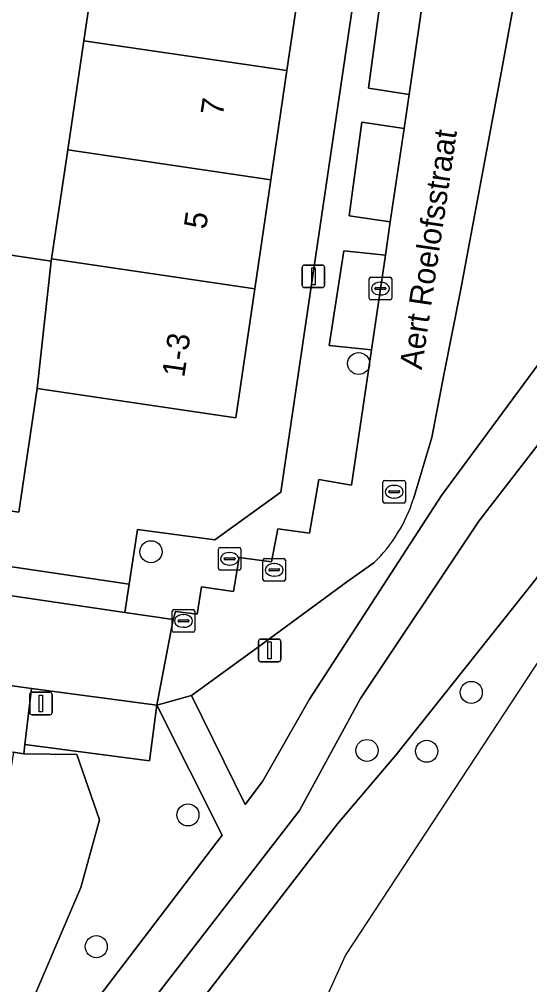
# Model space of a CAD drawing. Extents: x 161087 to 161926, y 382572 to 383873.
# Drawn here: x 161873.52 to 161896.17, y 383284.1 to 383326.88 of the extents above; entities that cross this region are included whole.
import ezdxf

# ---------------------------------------------------------------- set-up
doc = ezdxf.new("R2010")
doc.units = 0
for name, color, linetype in [('IMGEO_Boom', 7, 'Continuous'), ('IMGEO_Brandkraan', 7, 'Continuous'), ('IMGEO_Erf', 7, 'Continuous'), ('IMGEO_Groenvoorziening', 7, 'Continuous'), ('IMGEO_Kolk', 7, 'Continuous'), ('IMGEO_Lichtmast', 7, 'Continuous'), ('IMGEO_Openbare_ruimte_label', 7, 'Continuous'), ('IMGEO_Pand', 7, 'Continuous'), ('IMGEO_Pand_nummerreeks', 7, 'Continuous'), ('IMGEO_Parkeervlak_open', 7, 'Continuous'), ('IMGEO_Rijbaan_lokaal_open', 7, 'Continuous'), ('IMGEO_Rioolput', 7, 'Continuous'), ('IMGEO_Voetpad_halfverhard', 7, 'Continuous'), ('IMGEO_Voetpad_open', 7, 'Continuous'), ('IMGEO_Waterloop', 7, 'Continuous')]:
    doc.layers.add(name, color=color, linetype=linetype)

msp = doc.modelspace()

# ---------------------------------------------------------------- linework, layer by layer
at = {"layer": 'IMGEO_Boom'}
for centre in [(161888.574, 383311.628), (161879.366, 383303.283), (161893.573, 383297.052), (161888.949, 383294.477), (161891.596, 383294.441), (161881.005, 383291.619), (161876.939, 383285.783)]:
    msp.add_circle(centre, 0.489, dxfattribs=at)
at = {"layer": 'IMGEO_Brandkraan'}
for p, q in [((161882.431, 383303.473), (161883.283, 383303.473)), ((161882.356, 383302.547), (161882.356, 383303.399)), ((161882.844, 383303.253), (161882.869, 383303.253)), ((161883.357, 383303.399), (161883.357, 383302.547)), ((161882.615, 383302.967), (161882.615, 383302.979)), ((161883.053, 383302.93), (161882.655, 383302.93)), ((161882.658, 383303.016), (161883.056, 383303.016)), ((161882.867, 383302.693), (161882.842, 383302.693)), ((161883.099, 383302.979), (161883.099, 383302.967)), ((161883.283, 383302.473), (161882.431, 383302.473))]:
    msp.add_line(p, q, dxfattribs=at)
for points in [[(161882.431, 383303.473), (161883.283, 383303.473)], [(161882.356, 383302.547), (161882.356, 383303.399)], [(161883.357, 383303.399), (161883.357, 383302.547)], [(161883.283, 383302.473), (161882.431, 383302.473)]]:
    msp.add_lwpolyline(points, dxfattribs=at)
for centre, radius, start, end in [((161882.433, 383303.397), 0.0765, 91.552, 178.448), ((161882.433, 383303.397), 0.0765, 91.552, 178.448), ((161883.281, 383303.397), 0.0765, 1.552, 88.448), ((161883.281, 383303.397), 0.0765, 1.552, 88.448), ((161882.655, 383302.976), 0.0403, 85.8775, 175.7526), ((161882.652, 383302.966), 0.0366, 178.938, 274.7102), ((161883.056, 383302.973), 0.043, 264.8664, 352.4533), ((161883.06, 383302.978), 0.0386, 1.7309, 96.639), ((161882.433, 383302.549), 0.0765, 181.552, 268.448), ((161882.433, 383302.549), 0.0765, 181.552, 268.448), ((161883.281, 383302.549), 0.0765, 271.552, 358.448), ((161883.281, 383302.549), 0.0765, 271.552, 358.448)]:
    msp.add_arc(centre, radius, start, end, dxfattribs=at)
for centre, major_axis, ratio, start_param, end_param in [((161882.843, 383302.973), (-0.387, 0.002), 0.722429, 4.712389, 7.853982), ((161882.868, 383302.973), (-0.39, 0.002), 0.717154, 1.570796, 4.712389)]:
    msp.add_ellipse(centre, major_axis=major_axis, ratio=ratio, start_param=start_param, end_param=end_param, dxfattribs=at)
at = {"layer": 'IMGEO_Erf'}
msp.add_lwpolyline([(161890.115, 383339.652), (161887.673, 383340.057), (161886.907, 383334.865), (161886.159, 383329.794), (161885.395, 383324.608), (161884.682, 383319.773), (161883.969, 383314.941), (161883.126, 383309.225), (161874.313, 383310.525), (161873.505, 383305.04), (161868.073, 383305.841), (161862.423, 383306.674), (161857.729, 383307.367), (161853.132, 383308.045), (161848.423, 383308.739), (161842.756, 383309.575), (161842.381, 383307.171), (161878.395, 383301.855), (161878.76, 383304.271), (161882.204, 383303.813), (161885.124, 383305.93)], close=True, dxfattribs=at)
msp.add_lwpolyline([(161851.253, 383329.644), (161850.217, 383322.822), (161849.767, 383319.854), (161850.041, 383319.814), (161849.738, 383317.759), (161854.462, 383317.063), (161854.685, 383317.03), (161859.059, 383316.385), (161863.795, 383315.686), (161869.29, 383314.876), (161869.597, 383316.958), (161874.943, 383316.169), (161874.958, 383316.269), (161875.671, 383321.103), (161876.381, 383325.923), (161877.148, 383331.124)], dxfattribs=at)
at = {"layer": 'IMGEO_Groenvoorziening'}
for points in [[(161875.041, 383274.07), (161875.719, 383275.247), (161880.826, 383282.395), (161887.635, 383291.219), (161890.234, 383294.273), (161896.434, 383302.072), (161900.395, 383307.79), (161902.807, 383311.623), (161912.735, 383328.548), (161913.577, 383330.256), (161915.414, 383335.693), (161920.29, 383350.119)], [(161895.553, 383328.091), (161894.941, 383324.75), (161893.104, 383314.929), (161892.364, 383311.129), (161891.829, 383308.348), (161891.012, 383305.632)], [(161889.252, 383302.788), (161888.097, 383301.976), (161884.134, 383299.077), (161881.168, 383296.908), (161883.546, 383292.079), (161884.319, 383293.097), (161886.392, 383296.745), (161892.26, 383305.78), (161899.954, 383316.214)], [(161899.819, 383312.594), (161896.947, 383308.559), (161893.91, 383304.647), (161888.661, 383296.788), (161885.95, 383291.823), (161871.217, 383272.794), (161870.511, 383271.32), (161860.369, 383250), (161854.152, 383236.931), (161845.555, 383219.763), (161845.645, 383219.71), (161846.521, 383217.766)]]:
    msp.add_lwpolyline(points, dxfattribs=at)
for points in [[(161873.774, 383294.737), (161879.294, 383294.011), (161879.62, 383296.49), (161874.065, 383297.22)], [(161882.522, 383290.73), (161879.62, 383296.49), (161879.294, 383294.011), (161873.774, 383294.737), (161873.726, 383294.326), (161876.07, 383294.302), (161877.084, 383291.397), (161876.258, 383288.411), (161873.677, 383282.386), (161869.26, 383282.082), (161867.628, 383278.796), (161871.5, 383276.302)], [(161876.258, 383288.411), (161877.084, 383291.397), (161876.07, 383294.302), (161873.726, 383294.326), (161873.272, 383294.395), (161872.776, 383291.377), (161872.291, 383289.666), (161869.26, 383282.082), (161873.677, 383282.386)]]:
    msp.add_lwpolyline(points, close=True, dxfattribs=at)
msp.add_arc((161884.431, 383307.738), 6.91, 314.2441, 342.2536, dxfattribs=at)
at = {"layer": 'IMGEO_Kolk'}
for p, q in [((161889.119, 383315.449), (161889.971, 383315.449)), ((161889.044, 383314.523), (161889.044, 383315.375)), ((161889.532, 383315.229), (161889.557, 383315.229)), ((161890.045, 383315.375), (161890.045, 383314.523)), ((161889.303, 383314.943), (161889.303, 383314.955)), ((161889.741, 383314.906), (161889.343, 383314.906)), ((161889.346, 383314.992), (161889.744, 383314.992)), ((161889.555, 383314.669), (161889.53, 383314.669)), ((161889.787, 383314.955), (161889.787, 383314.943)), ((161889.971, 383314.449), (161889.119, 383314.449)), ((161884.33, 383302.056), (161884.33, 383302.908)), ((161884.405, 383302.982), (161885.257, 383302.982)), ((161884.818, 383302.762), (161884.843, 383302.762)), ((161885.331, 383302.908), (161885.331, 383302.056)), ((161884.589, 383302.476), (161884.589, 383302.488)), ((161885.027, 383302.439), (161884.629, 383302.439)), ((161884.632, 383302.525), (161885.03, 383302.525)), ((161884.841, 383302.202), (161884.816, 383302.202)), ((161885.073, 383302.488), (161885.073, 383302.476)), ((161885.257, 383301.982), (161884.405, 383301.982))]:
    msp.add_line(p, q, dxfattribs=at)
for points in [[(161889.119, 383315.449), (161889.971, 383315.449)], [(161889.044, 383314.523), (161889.044, 383315.375)], [(161890.045, 383315.375), (161890.045, 383314.523)], [(161889.971, 383314.449), (161889.119, 383314.449)], [(161884.33, 383302.056), (161884.33, 383302.908)], [(161884.405, 383302.982), (161885.257, 383302.982)], [(161885.331, 383302.908), (161885.331, 383302.056)], [(161885.257, 383301.982), (161884.405, 383301.982)]]:
    msp.add_lwpolyline(points, dxfattribs=at)
for centre, radius, start, end in [((161889.121, 383315.373), 0.0765, 91.552, 178.448), ((161889.121, 383315.373), 0.0765, 91.552, 178.448), ((161889.969, 383315.373), 0.0765, 1.552, 88.448), ((161889.969, 383315.373), 0.0765, 1.552, 88.448), ((161889.343, 383314.952), 0.0403, 85.8775, 175.7526), ((161889.34, 383314.942), 0.0366, 178.938, 274.7102), ((161889.744, 383314.949), 0.043, 264.8664, 352.4533), ((161889.748, 383314.954), 0.0386, 1.7309, 96.639), ((161889.121, 383314.525), 0.0765, 181.552, 268.448), ((161889.121, 383314.525), 0.0765, 181.552, 268.448), ((161889.969, 383314.525), 0.0765, 271.552, 358.448), ((161889.969, 383314.525), 0.0765, 271.552, 358.448), ((161884.407, 383302.906), 0.0765, 91.552, 178.448), ((161884.407, 383302.906), 0.0765, 91.552, 178.448), ((161885.255, 383302.906), 0.0765, 1.552, 88.448), ((161885.255, 383302.906), 0.0765, 1.552, 88.448), ((161884.629, 383302.485), 0.0403, 85.8775, 175.7526), ((161884.626, 383302.475), 0.0366, 178.938, 274.7102), ((161885.03, 383302.482), 0.043, 264.8664, 352.4533), ((161885.034, 383302.487), 0.0386, 1.7309, 96.639), ((161884.407, 383302.058), 0.0765, 181.552, 268.448), ((161884.407, 383302.058), 0.0765, 181.552, 268.448), ((161885.255, 383302.058), 0.0765, 271.552, 358.448), ((161885.255, 383302.058), 0.0765, 271.552, 358.448)]:
    msp.add_arc(centre, radius, start, end, dxfattribs=at)
for centre, major_axis, ratio, start_param, end_param in [((161889.531, 383314.949), (-0.387, 0.002), 0.722429, 4.712389, 7.853982), ((161889.556, 383314.949), (-0.39, 0.002), 0.717154, 1.570796, 4.712389), ((161884.817, 383302.482), (-0.387, 0.002), 0.722429, 4.712389, 7.853982), ((161884.842, 383302.482), (-0.39, 0.002), 0.717154, 1.570796, 4.712389)]:
    msp.add_ellipse(centre, major_axis=major_axis, ratio=ratio, start_param=start_param, end_param=end_param, dxfattribs=at)
at = {"layer": 'IMGEO_Lichtmast'}
for p, q in [((161886.079, 383315.092), (161886.079, 383315.892)), ((161886.079, 383315.892), (161886.079, 383315.092)), ((161886.179, 383315.992), (161886.969, 383315.992)), ((161886.969, 383315.992), (161886.179, 383315.992)), ((161887.069, 383315.892), (161887.069, 383315.092)), ((161887.069, 383315.092), (161887.069, 383315.892)), ((161886.969, 383314.992), (161886.179, 383314.992)), ((161886.179, 383314.992), (161886.969, 383314.992)), ((161884.129, 383298.512), (161884.129, 383299.312)), ((161884.129, 383299.312), (161884.129, 383298.512)), ((161884.229, 383299.412), (161885.019, 383299.412)), ((161885.019, 383299.412), (161884.229, 383299.412)), ((161885.119, 383299.312), (161885.119, 383298.512)), ((161885.119, 383298.512), (161885.119, 383299.312)), ((161885.019, 383298.412), (161884.229, 383298.412)), ((161884.229, 383298.412), (161885.019, 383298.412)), ((161874.087, 383297.06), (161874.877, 383297.06)), ((161874.877, 383297.06), (161874.087, 383297.06)), ((161873.987, 383296.16), (161873.987, 383296.96)), ((161873.987, 383296.96), (161873.987, 383296.16)), ((161874.977, 383296.96), (161874.977, 383296.16)), ((161874.977, 383296.16), (161874.977, 383296.96)), ((161874.877, 383296.06), (161874.087, 383296.06)), ((161874.087, 383296.06), (161874.877, 383296.06))]:
    msp.add_line(p, q, dxfattribs=at)
for points in [[(161886.499, 383315.867), (161886.649, 383315.867), (161886.649, 383315.117), (161886.499, 383315.117), (161886.499, 383315.867)], [(161884.549, 383299.287), (161884.699, 383299.287), (161884.699, 383298.537), (161884.549, 383298.537), (161884.549, 383299.287)], [(161874.407, 383296.935), (161874.557, 383296.935), (161874.557, 383296.185), (161874.407, 383296.185), (161874.407, 383296.935)]]:
    msp.add_lwpolyline(points, dxfattribs=at)
for centre, start, end in [((161886.179, 383315.892), 90, 180), ((161886.179, 383315.892), 90, 180), ((161886.969, 383315.892), 0, 90), ((161886.969, 383315.892), 360, 90), ((161886.179, 383315.092), 180, 270), ((161886.179, 383315.092), 180, 270), ((161886.969, 383315.092), 270, 0), ((161886.969, 383315.092), 270, 0), ((161884.229, 383299.312), 90, 180), ((161884.229, 383299.312), 90, 180), ((161885.019, 383299.312), 0, 90), ((161885.019, 383299.312), 360, 90), ((161884.229, 383298.512), 180, 270), ((161884.229, 383298.512), 180, 270), ((161885.019, 383298.512), 270, 0), ((161885.019, 383298.512), 270, 0), ((161874.087, 383296.96), 90, 180), ((161874.087, 383296.96), 90, 180), ((161874.877, 383296.96), 0, 90), ((161874.877, 383296.96), 360, 90), ((161874.087, 383296.16), 180, 270), ((161874.087, 383296.16), 180, 270), ((161874.877, 383296.16), 270, 0), ((161874.877, 383296.16), 270, 0)]:
    msp.add_arc(centre, 0.1, start, end, dxfattribs=at)
at = {"layer": 'IMGEO_Pand'}
for points in [[(161877.148, 383331.124), (161876.381, 383325.923), (161885.395, 383324.608), (161886.159, 383329.794)], [(161876.381, 383325.923), (161875.671, 383321.103), (161884.682, 383319.773), (161885.395, 383324.608)], [(161884.682, 383319.773), (161875.671, 383321.103), (161874.958, 383316.269), (161883.969, 383314.941)], [(161874.943, 383316.169), (161869.597, 383316.958), (161869.29, 383314.876), (161868.073, 383305.841), (161873.505, 383305.04), (161874.313, 383310.525)], [(161874.943, 383316.169), (161874.313, 383310.525), (161883.126, 383309.225), (161883.969, 383314.941), (161874.958, 383316.269)]]:
    msp.add_lwpolyline(points, close=True, dxfattribs=at)
at = {"layer": 'IMGEO_Parkeervlak_open'}
for points in [[(161891.43, 383327.738), (161889.578, 383327.99), (161889.02, 383323.827), (161890.813, 383323.544)], [(161890.592, 383322.045), (161888.723, 383322.33), (161888.153, 383318.18), (161889.983, 383317.91)], [(161889.765, 383316.431), (161887.92, 383316.619), (161887.273, 383312.419), (161889.147, 383312.232)]]:
    msp.add_lwpolyline(points, close=True, dxfattribs=at)
at = {"layer": 'IMGEO_Rijbaan_lokaal_open'}
for points in [[(161891.012, 383305.632), (161891.829, 383308.348), (161892.364, 383311.129), (161893.104, 383314.929), (161894.941, 383324.75), (161895.553, 383328.091)], [(161891.43, 383327.738), (161890.813, 383323.544), (161890.592, 383322.045), (161889.983, 383317.91), (161889.765, 383316.431), (161889.147, 383312.232), (161888.263, 383306.232), (161886.805, 383306.485), (161886.403, 383304.101), (161884.996, 383304.303), (161884.716, 383302.845), (161883.283, 383303.035), (161883.029, 383301.526), (161881.608, 383301.728), (161881.408, 383300.523), (161880.456, 383300.633), (161880.352, 383300.278), (161879.62, 383296.49), (161881.168, 383296.908), (161884.134, 383299.077), (161888.097, 383301.976), (161889.252, 383302.788)], [(161838.87, 383302.42), (161839.351, 383302.385), (161855.542, 383299.942), (161857.373, 383299.695), (161870.249, 383297.761), (161874.065, 383297.22), (161879.62, 383296.49), (161880.352, 383300.278), (161878.211, 383300.593), (161841.634, 383305.979), (161841.848, 383307.222), (161840.073, 383307.478), (161840.426, 383310.192), (161837.471, 383310.636), (161837.738, 383312.157)]]:
    msp.add_lwpolyline(points, dxfattribs=at)
msp.add_arc((161884.431, 383307.738), 6.91, 314.2441, 342.2536, dxfattribs=at)
at = {"layer": 'IMGEO_Rioolput'}
for p, q in [((161889.654, 383305.519), (161889.654, 383306.371)), ((161889.729, 383306.445), (161890.581, 383306.445)), ((161890.142, 383306.225), (161890.167, 383306.225)), ((161890.655, 383306.371), (161890.655, 383305.519)), ((161889.913, 383305.939), (161889.913, 383305.951)), ((161890.351, 383305.902), (161889.953, 383305.902)), ((161889.956, 383305.988), (161890.354, 383305.988)), ((161890.165, 383305.665), (161890.14, 383305.665)), ((161890.397, 383305.951), (161890.397, 383305.939)), ((161890.581, 383305.445), (161889.729, 383305.445)), ((161880.307, 383299.793), (161880.307, 383300.645)), ((161880.382, 383300.719), (161881.234, 383300.719)), ((161880.795, 383300.499), (161880.82, 383300.499)), ((161881.308, 383300.645), (161881.308, 383299.793)), ((161880.566, 383300.213), (161880.566, 383300.225)), ((161881.004, 383300.176), (161880.606, 383300.176)), ((161880.609, 383300.262), (161881.007, 383300.262)), ((161881.05, 383300.225), (161881.05, 383300.213)), ((161881.234, 383299.719), (161880.382, 383299.719)), ((161880.818, 383299.939), (161880.793, 383299.939))]:
    msp.add_line(p, q, dxfattribs=at)
for points in [[(161889.654, 383305.519), (161889.654, 383306.371)], [(161889.729, 383306.445), (161890.581, 383306.445)], [(161890.655, 383306.371), (161890.655, 383305.519)], [(161890.581, 383305.445), (161889.729, 383305.445)], [(161880.307, 383299.793), (161880.307, 383300.645)], [(161880.382, 383300.719), (161881.234, 383300.719)], [(161881.308, 383300.645), (161881.308, 383299.793)], [(161881.234, 383299.719), (161880.382, 383299.719)]]:
    msp.add_lwpolyline(points, dxfattribs=at)
for centre, radius, start, end in [((161889.731, 383306.369), 0.0765, 91.552, 178.448), ((161889.731, 383306.369), 0.0765, 91.552, 178.448), ((161890.579, 383306.369), 0.0765, 1.552, 88.448), ((161890.579, 383306.369), 0.0765, 1.552, 88.448), ((161889.953, 383305.948), 0.0403, 85.8775, 175.7526), ((161889.95, 383305.938), 0.0366, 178.938, 274.7102), ((161890.354, 383305.945), 0.043, 264.8664, 352.4533), ((161890.358, 383305.95), 0.0386, 1.7309, 96.639), ((161889.731, 383305.521), 0.0765, 181.552, 268.448), ((161889.731, 383305.521), 0.0765, 181.552, 268.448), ((161890.579, 383305.521), 0.0765, 271.552, 358.448), ((161890.579, 383305.521), 0.0765, 271.552, 358.448), ((161880.384, 383300.643), 0.0765, 91.552, 178.448), ((161880.384, 383300.643), 0.0765, 91.552, 178.448), ((161881.232, 383300.643), 0.0765, 1.552, 88.448), ((161881.232, 383300.643), 0.0765, 1.552, 88.448), ((161880.606, 383300.222), 0.0403, 85.8775, 175.7526), ((161880.603, 383300.212), 0.0366, 178.938, 274.7102), ((161881.007, 383300.219), 0.043, 264.8664, 352.4533), ((161881.011, 383300.224), 0.0386, 1.7309, 96.639), ((161880.384, 383299.795), 0.0765, 181.552, 268.448), ((161880.384, 383299.795), 0.0765, 181.552, 268.448), ((161881.232, 383299.795), 0.0765, 271.552, 358.448), ((161881.232, 383299.795), 0.0765, 271.552, 358.448)]:
    msp.add_arc(centre, radius, start, end, dxfattribs=at)
for centre, major_axis, ratio, start_param, end_param in [((161890.141, 383305.945), (-0.387, 0.002), 0.722429, 4.712389, 7.853982), ((161890.166, 383305.945), (-0.39, 0.002), 0.717154, 1.570796, 4.712389), ((161880.794, 383300.219), (-0.387, 0.002), 0.722429, 4.712389, 7.853982), ((161880.819, 383300.219), (-0.39, 0.002), 0.717154, 1.570796, 4.712389)]:
    msp.add_ellipse(centre, major_axis=major_axis, ratio=ratio, start_param=start_param, end_param=end_param, dxfattribs=at)
at = {"layer": 'IMGEO_Voetpad_halfverhard'}
for points in [[(161899.954, 383316.214), (161892.26, 383305.78), (161886.392, 383296.745), (161884.319, 383293.097), (161883.546, 383292.079), (161881.168, 383296.908), (161879.62, 383296.49), (161882.522, 383290.73), (161871.5, 383276.302)], [(161871.217, 383272.794), (161885.95, 383291.823), (161888.661, 383296.788), (161893.91, 383304.647), (161896.947, 383308.559), (161899.819, 383312.594)]]:
    msp.add_lwpolyline(points, dxfattribs=at)
at = {"layer": 'IMGEO_Voetpad_open'}
for points in [[(161890.115, 383339.652), (161885.124, 383305.93), (161882.204, 383303.813), (161878.76, 383304.271), (161878.395, 383301.855), (161878.211, 383300.593), (161880.352, 383300.278), (161880.456, 383300.633), (161881.408, 383300.523), (161881.608, 383301.728), (161883.029, 383301.526), (161883.283, 383303.035), (161884.716, 383302.845), (161884.996, 383304.303), (161886.403, 383304.101), (161886.805, 383306.485), (161888.263, 383306.232), (161889.147, 383312.232), (161887.273, 383312.419), (161887.92, 383316.619), (161889.765, 383316.431), (161889.983, 383317.91), (161888.153, 383318.18), (161888.723, 383322.33), (161890.592, 383322.045), (161890.813, 383323.544), (161889.02, 383323.827), (161889.578, 383327.99)], [(161841.634, 383305.979), (161878.211, 383300.593), (161878.395, 383301.855), (161842.381, 383307.171), (161842.756, 383309.575), (161843.646, 383315.611), (161839.055, 383316.368)], [(161869.208, 383296.915), (161868.954, 383295.056), (161873.272, 383294.395), (161873.726, 383294.326), (161873.774, 383294.737), (161874.065, 383297.22), (161870.249, 383297.761)]]:
    msp.add_lwpolyline(points, dxfattribs=at)
at = {"layer": 'IMGEO_Waterloop'}
for points in [[(161771.435, 383031.567), (161829.761, 383155.16), (161841.142, 383179.277), (161863.101, 383230.489), (161887.994, 383285.389), (161896.051, 383297.648), (161921.083, 383335.736), (161926.064, 383360.514), (161918.25, 383394.855), (161903.645, 383424.673), (161849.991, 383470.088), (161790.6, 383486.558), (161778.284, 383505.12), (161776.244, 383589.61)], [(161920.29, 383350.119), (161915.414, 383335.693), (161913.577, 383330.256), (161912.735, 383328.548), (161902.807, 383311.623), (161900.395, 383307.79), (161896.434, 383302.072), (161890.234, 383294.273), (161887.635, 383291.219), (161880.826, 383282.395)]]:
    msp.add_lwpolyline(points, dxfattribs=at)

# ---------------------------------------------------------------- texts
at = {"layer": 'IMGEO_Openbare_ruimte_label'}
msp.add_text('Aert Roelofsstraat', height=1, rotation=81.6024, dxfattribs=at).set_placement((161891.376, 383311.325))
at = {"layer": 'IMGEO_Pand_nummerreeks'}
for s, rotation, p in [('7', 81.6107, (161882.547, 383322.571)), ('5', 81.6107, (161881.806, 383317.548)), ('1-3', 81.6105, (161880.839, 383310.985))]:
    msp.add_text(s, height=1, rotation=rotation, dxfattribs=at).set_placement(p)

doc.saveas('drawing.dxf')
